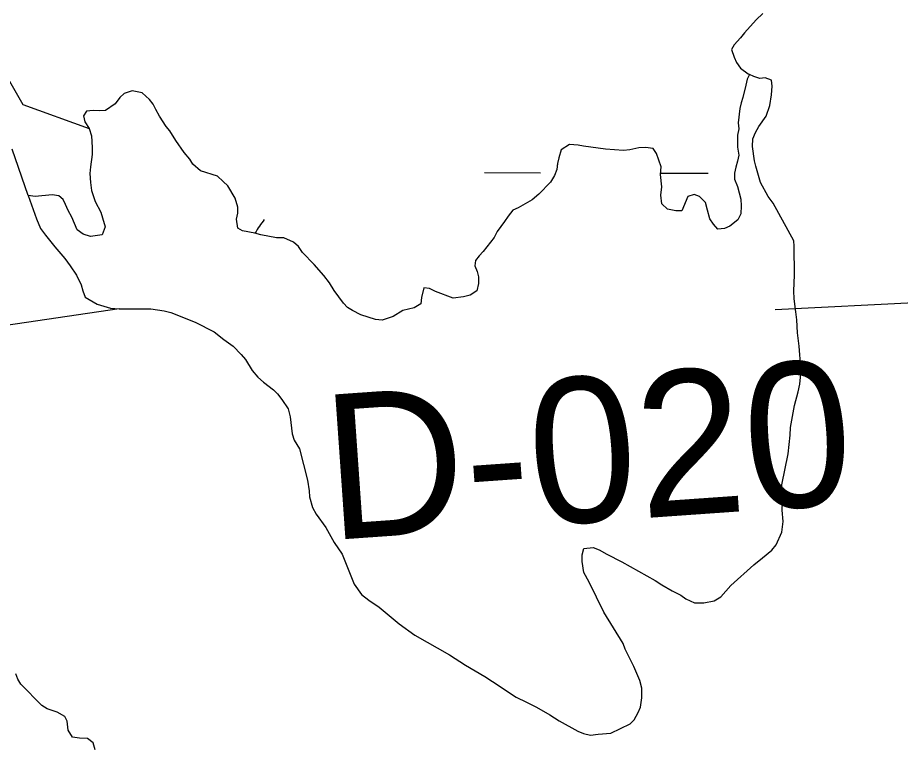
# Model space of a CAD drawing. Extents: x 3161665 to 3199565, y 885729 to 911164.
# Drawn here: x 3174953 to 3175459, y 899568 to 899983 of the extents above; entities that cross this region are included whole.
import ezdxf

# ---------------------------------------------------------------- set-up
doc = ezdxf.new("R2010")
doc.units = 0
for name, color, linetype in [('V-RIVR-RANG', 7, 'Continuous'), ('V-RIVR-RANG-IDEN', 7, 'Continuous'), ('V-SITE-VEGE', 7, 'Continuous'), ('V-TOPO-SHOR', 7, 'Continuous'), ('V-WETL-SWMP', 7, 'Continuous')]:
    doc.layers.add(name, color=color, linetype=linetype)

msp = doc.modelspace()

# ---------------------------------------------------------------- linework, layer by layer
at = {"layer": 'V-RIVR-RANG'}
msp.add_line((3175386.95, 899816.46), (3176605.46, 899876.73), dxfattribs=at)
at = {"layer": 'V-SITE-VEGE'}
msp.add_lwpolyline([(3174946.23, 899951.14), (3174956.28, 899933.81), (3174994.16, 899919.95), (3174995.56, 899915.79), (3174995.92, 899909.2), (3174995.93, 899905.04), (3174994.9, 899898.09), (3174994.57, 899894.28), (3174994.92, 899889.07), (3174995.63, 899884.56), (3174997.72, 899878.32), (3175000.86, 899872.08), (3175001.91, 899868.96), (3175003.31, 899863.76), (3175001.59, 899859.25), (3174994.99, 899858.19), (3174990.83, 899859.57), (3174987.35, 899861.99), (3174984.21, 899869.27), (3174982.12, 899873.08), (3174980.73, 899876.55), (3174979.33, 899879.32), (3174976.9, 899881.4), (3174973.08, 899882.08), (3174963.37, 899881.02), (3174959.38, 899881.6), (3174964.1, 899868.4), (3174966.43, 899862.86), (3174969.21, 899858.94), (3174974.54, 899852.25), (3174980.33, 899845.56), (3174983.35, 899841.41), (3174987.05, 899836.1), (3174989.61, 899830.56), (3174990.54, 899827.09), (3174991.93, 899823.4), (3174998.88, 899819.49), (3175006.51, 899817.19), (3175011.36, 899816.74), (3174940.03, 899806.26)], dxfattribs=at)
at = {"layer": 'V-TOPO-SHOR'}
for points in [[(3175372.32, 899950.98), (3175370.93, 899948.2), (3175370.25, 899944.73), (3175368.53, 899937.79), (3175367.5, 899934.66), (3175366.81, 899931.54), (3175365.79, 899923.21), (3175366.14, 899919.74), (3175365.45, 899916.27), (3175365.47, 899909.33), (3175366.17, 899904.82), (3175365.49, 899901.34), (3175364.45, 899897.87), (3175363.77, 899894.4), (3175363.77, 899890.93), (3175365.52, 899886.77), (3175367.27, 899879.49), (3175367.63, 899875.67), (3175367.29, 899871.16), (3175365.56, 899867.69), (3175361.06, 899864.21), (3175357.94, 899862.81), (3175354.12, 899862.46), (3175351.69, 899865.23), (3175349.6, 899868.35), (3175348.2, 899873.2), (3175347.15, 899877.71), (3175343.67, 899881.17), (3175340.55, 899882.21), (3175337.08, 899881.16), (3175333.63, 899872.82), (3175330.16, 899872.81), (3175325.3, 899873.84), (3175322.17, 899876.96), (3175321.46, 899881.82), (3175322.15, 899886.67), (3175321.44, 899893.61), (3175321.77, 899898.13), (3175318.98, 899905.75), (3175317.24, 899908.52), (3175312.73, 899909.21), (3175308.91, 899908.85), (3175303.71, 899907.8), (3175300.24, 899907.45), (3175289.83, 899908.12), (3175277.33, 899909.83), (3175274.21, 899910.51), (3175269.35, 899910.85), (3175264.5, 899907.71), (3175263.12, 899903.2), (3175262.43, 899900.07), (3175262.09, 899896.61), (3175260.71, 899893.13), (3175258.29, 899889.31), (3175251.72, 899882.36), (3175247.91, 899879.22), (3175239.94, 899874.7), (3175236.81, 899873.3), (3175234.05, 899869.82), (3175231.97, 899866.7), (3175227.82, 899861.14), (3175226.09, 899857.66), (3175219.87, 899849.67), (3175217.44, 899847.23), (3175215.37, 899844.45), (3175215.03, 899841.33), (3175216.42, 899838.21), (3175217.12, 899835.09), (3175217.13, 899831.27), (3175216.1, 899827.1), (3175212.29, 899824.67), (3175208.47, 899823.62), (3175202.57, 899822.91), (3175192.5, 899826.71), (3175189.03, 899828.43), (3175185.91, 899828.77), (3175184.53, 899823.22), (3175184.19, 899819.75), (3175180.38, 899817.31), (3175173.79, 899815.91), (3175168.25, 899812.42), (3175162, 899810.33), (3175158.19, 899810.67), (3175149.85, 899813.42), (3175144.99, 899815.84), (3175142.21, 899817.57), (3175139.78, 899819.99), (3175134.55, 899827.27), (3175131.77, 899831.77), (3175128.63, 899835.93), (3175123.07, 899842.17), (3175116.46, 899849.09), (3175114.03, 899852.56), (3175111.24, 899854.98), (3175105.69, 899857.39), (3175101.52, 899857.39), (3175092.5, 899859.1), (3175089.02, 899860.13), (3175082.08, 899861.51), (3175079.3, 899862.89), (3175078.6, 899868.09)], [(3175390.82, 899716.13), (3175394.48, 899733.93), (3175395.61, 899744.57), (3175395.83, 899748.96), (3175398.11, 899761.44), (3175400.18, 899769.3), (3175401.09, 899773.7), (3175401.77, 899779.71), (3175401.76, 899783.17), (3175400.81, 899795.42), (3175399.87, 899803.04), (3175399.39, 899810.44), (3175398.92, 899815.06), (3175397.98, 899822.45), (3175397.74, 899827.07), (3175398.18, 899836.09), (3175397.91, 899852.73), (3175397.67, 899855.73), (3175385.84, 899877.19), (3175383.06, 899881.12), (3175378.65, 899889.2), (3175375.86, 899898.43), (3175375.16, 899901.44), (3175373.98, 899909.75), (3175374.2, 899914.15), (3175375.81, 899917.62), (3175377.66, 899921.09), (3175381.8, 899927.1), (3175383.87, 899933.12), (3175385.01, 899939.36), (3175385.23, 899944.21), (3175384.99, 899947.68), (3175381.29, 899949.06), (3175378.29, 899948.59), (3175374.82, 899949.74), (3175372.32, 899950.98)], [(3175078.6, 899868.09), (3175079.28, 899871.56), (3175079.28, 899875.03), (3175077.88, 899880.23), (3175073.7, 899887.16), (3175070.92, 899889.59), (3175067.79, 899892.7), (3175058.06, 899895.8), (3175053.54, 899899.61), (3175051.8, 899902.38), (3175048.67, 899906.19), (3175043.8, 899913.12), (3175040.32, 899918.67), (3175038.23, 899921.09), (3175034.4, 899926.98), (3175032.31, 899930.79), (3175030.91, 899933.91), (3175028.83, 899936.68), (3175024.65, 899940.49), (3175018.75, 899941.52), (3175014.24, 899940.12), (3175011.82, 899937.69), (3175009.05, 899934.21), (3175003.51, 899930.38), (3175000.04, 899930.03), (3174996.57, 899930.37), (3174992.75, 899930.01), (3174991.02, 899927.23), (3174991.73, 899923.76), (3174994.16, 899919.95), (3174995.56, 899915.79), (3174995.92, 899909.2), (3174995.93, 899905.04), (3174994.9, 899898.09), (3174994.57, 899894.28), (3174994.92, 899889.07), (3174995.63, 899884.56), (3174997.72, 899878.32), (3175000.86, 899872.08), (3175001.91, 899868.96), (3175003.31, 899863.76), (3175001.59, 899859.25), (3174994.99, 899858.19), (3174990.83, 899859.57), (3174987.35, 899861.99), (3174984.21, 899869.27), (3174982.12, 899873.08), (3174980.73, 899876.55), (3174979.33, 899879.32), (3174976.9, 899881.4), (3174973.08, 899882.08), (3174963.37, 899881.02), (3174959.38, 899881.6)], [(3174959.38, 899881.6), (3174964.1, 899868.4), (3174966.43, 899862.86), (3174969.21, 899858.94), (3174974.54, 899852.25), (3174980.33, 899845.56), (3174983.35, 899841.41), (3174987.05, 899836.1), (3174989.61, 899830.56), (3174990.54, 899827.09), (3174991.93, 899823.4), (3174998.88, 899819.49), (3175006.51, 899817.19), (3175011.36, 899816.74), (3175029.62, 899816.78), (3175037.25, 899815.64), (3175040.95, 899814.73), (3175054.83, 899809.21), (3175065.7, 899803.69), (3175071.26, 899799.31), (3175076.58, 899795.39), (3175081.21, 899790.78), (3175083.76, 899787.78), (3175087.47, 899781.55), (3175090.72, 899777.63), (3175093.96, 899774.86), (3175099.75, 899770.49), (3175102.06, 899768.18), (3175104.61, 899764.95), (3175108.09, 899759.64), (3175109.25, 899755.02), (3175110.43, 899745.32), (3175111.6, 899741.63), (3175114.61, 899736.78), (3175119.27, 899718.76), (3175120.21, 899712.76), (3175120.45, 899709.29), (3175122.08, 899703.06), (3175124.17, 899699.36), (3175129.73, 899691.75), (3175134.6, 899683.21), (3175139.01, 899676.52), (3175145.98, 899659.2), (3175150.15, 899653.43), (3175154.32, 899650.2), (3175160.34, 899646.06), (3175171.68, 899636.61), (3175180.71, 899630.16), (3175200.61, 899618.88), (3175209.64, 899612.89), (3175220.74, 899606.44), (3175225.14, 899603.68), (3175238.79, 899594.7), (3175244.58, 899591.71), (3175250.36, 899588.94), (3175258, 899584.57), (3175263.32, 899581.12), (3175273.96, 899575.13), (3175277.2, 899573.75), (3175281.37, 899572.84), (3175285.76, 899573.54), (3175292.92, 899574.02), (3175304, 899579.36), (3175306.3, 899581.67), (3175308.61, 899585.84), (3175309.99, 899588.85), (3175310.67, 899594.16), (3175310.66, 899599.71), (3175309.49, 899604.1), (3175306.01, 899612.18), (3175301.13, 899622.11), (3175299.97, 899625.34), (3175288.84, 899643.34), (3175280.48, 899660.42), (3175277.46, 899665.96), (3175276.52, 899672.2), (3175276.51, 899676.13), (3175277.43, 899679.6), (3175282.74, 899680.3), (3175286.21, 899678.92), (3175290.61, 899676.39), (3175299.17, 899672.02), (3175318.38, 899661.43), (3175322.08, 899658.9), (3175328.1, 899655.44), (3175332.95, 899652.91), (3175335.96, 899650.84), (3175340.82, 899648.54), (3175346.14, 899648.55), (3175352.14, 899649.72), (3175355.84, 899652.04), (3175361.6, 899658.52), (3175374.75, 899670.34), (3175379.82, 899674.28), (3175385.13, 899678.68), (3175387.66, 899681.69), (3175390.88, 899689.09), (3175391.56, 899695.1), (3175391.08, 899701.57), (3175391.31, 899705.96), (3175390.82, 899716.13)], [(3174997.65, 899564.42), (3174996.49, 899568.58), (3174993.25, 899570.89), (3174988.63, 899571.1), (3174984.7, 899571.79), (3174982.15, 899575.71), (3174981.67, 899580.8), (3174980.28, 899583.56), (3174975.88, 899586.1), (3174970.1, 899587.94), (3174967.09, 899589.78), (3174955.05, 899602), (3174953.42, 899605), (3174952.26, 899608)]]:
    msp.add_lwpolyline(points, dxfattribs=at)
at = {"layer": 'V-WETL-SWMP'}
for p, q in [((3175220.64, 899894.82), (3175252.64, 899894.73)), ((3175321.5, 899894.54), (3175348.64, 899894.46))]:
    msp.add_line(p, q, dxfattribs=at)
for points in [[(3175380.05, 899985.8), (3175376.13, 899982.09), (3175369.45, 899974.68), (3175367.14, 899971.91), (3175363.45, 899967.97), (3175362.07, 899965.19), (3175363.47, 899960.8), (3175364.86, 899957.8), (3175367.18, 899954.57), (3175371.58, 899951.35), (3175372.32, 899950.98), (3175370.93, 899948.2), (3175370.25, 899944.73), (3175368.53, 899937.79), (3175367.49, 899934.66), (3175366.81, 899931.54), (3175365.79, 899923.21), (3175366.14, 899919.74), (3175365.45, 899916.27), (3175365.47, 899909.33), (3175366.17, 899904.82), (3175365.49, 899901.35), (3175364.45, 899897.87), (3175363.77, 899894.4), (3175363.77, 899890.93), (3175365.52, 899886.77), (3175367.27, 899879.49), (3175367.63, 899875.67), (3175367.29, 899871.16), (3175365.56, 899867.69), (3175361.06, 899864.21), (3175357.94, 899862.81), (3175354.12, 899862.46), (3175351.69, 899865.23), (3175349.6, 899868.35), (3175348.2, 899873.2), (3175347.15, 899877.71), (3175343.67, 899881.17), (3175340.55, 899882.21), (3175337.08, 899881.16), (3175333.63, 899872.82), (3175330.16, 899872.81), (3175325.3, 899873.84), (3175322.17, 899876.96), (3175321.46, 899881.82), (3175322.15, 899886.68), (3175321.44, 899893.61), (3175321.77, 899898.13), (3175318.98, 899905.75)], [(3175318.98, 899905.75), (3175317.24, 899908.53), (3175312.73, 899909.21), (3175308.91, 899908.85), (3175303.71, 899907.8), (3175300.24, 899907.45), (3175289.83, 899908.12), (3175277.33, 899909.82), (3175274.21, 899910.51), (3175269.35, 899910.85), (3175264.5, 899907.71), (3175263.12, 899903.2), (3175262.43, 899900.08), (3175262.09, 899896.6), (3175260.71, 899893.13), (3175258.29, 899889.31), (3175251.72, 899882.36), (3175247.91, 899879.22), (3175239.93, 899874.7), (3175236.81, 899873.3), (3175234.05, 899869.82), (3175231.97, 899866.7), (3175227.82, 899861.14), (3175226.09, 899857.66), (3175219.86, 899849.67), (3175217.44, 899847.23), (3175215.37, 899844.45), (3175215.03, 899841.33), (3175216.42, 899838.21), (3175217.12, 899835.09), (3175217.13, 899831.27), (3175216.1, 899827.1), (3175212.29, 899824.67), (3175208.47, 899823.62), (3175202.57, 899822.91), (3175192.5, 899826.7), (3175189.03, 899828.43), (3175185.91, 899828.77), (3175184.53, 899823.22), (3175184.19, 899819.75), (3175180.38, 899817.31), (3175173.79, 899815.91), (3175168.25, 899812.42), (3175162, 899810.33), (3175158.19, 899810.67), (3175149.85, 899813.42), (3175144.99, 899815.84), (3175142.21, 899817.57), (3175139.78, 899819.99), (3175134.55, 899827.27), (3175131.77, 899831.77), (3175128.64, 899835.93), (3175123.07, 899842.17), (3175116.46, 899849.09), (3175114.03, 899852.56), (3175111.24, 899854.98), (3175105.69, 899857.39), (3175101.52, 899857.39), (3175092.5, 899859.1), (3175089.02, 899860.13), (3175082.08, 899861.51), (3175079.3, 899862.89), (3175078.6, 899868.09), (3175079.28, 899871.56), (3175079.28, 899875.03), (3175077.88, 899880.23), (3175073.7, 899887.16), (3175070.92, 899889.59), (3175067.79, 899892.7), (3175058.06, 899895.81), (3175053.54, 899899.61), (3175051.8, 899902.38), (3175048.67, 899906.19), (3175043.8, 899913.12), (3175040.32, 899918.67), (3175038.23, 899921.09), (3175034.4, 899926.98), (3175032.31, 899930.79), (3175030.91, 899933.91), (3175028.83, 899936.69), (3175024.65, 899940.49), (3175018.75, 899941.52), (3175014.24, 899940.12), (3175011.82, 899937.69), (3175009.05, 899934.21), (3175003.51, 899930.38), (3175000.04, 899930.03), (3174996.57, 899930.37), (3174992.75, 899930.01), (3174991.02, 899927.23), (3174991.73, 899923.76), (3174994.16, 899919.95), (3174995.56, 899915.79), (3174995.92, 899909.2), (3174995.93, 899905.04), (3174994.91, 899898.09), (3174994.57, 899894.28), (3174994.93, 899889.07), (3174995.63, 899884.56), (3174997.73, 899878.32), (3175000.86, 899872.08)], [(3175000.86, 899872.08), (3175001.91, 899868.96), (3175003.31, 899863.76), (3175001.58, 899859.25), (3174994.99, 899858.19), (3174990.83, 899859.57), (3174987.35, 899861.99), (3174984.21, 899869.27), (3174982.12, 899873.08), (3174980.73, 899876.55), (3174979.33, 899879.32), (3174976.9, 899881.4), (3174973.08, 899882.08), (3174963.37, 899881.02), (3174959.38, 899881.6), (3174950.15, 899908.12)]]:
    msp.add_lwpolyline(points, dxfattribs=at)
msp.add_arc((3175121.15, 899844.82), 35.25, 139.0698, 154.4334, dxfattribs=at)

# ---------------------------------------------------------------- texts
at = {"layer": 'V-RIVR-RANG-IDEN'}
msp.add_text('D-020', height=83, rotation=4.0122, dxfattribs=at).set_placement((3175131.87, 899684.43))

doc.saveas('drawing.dxf')
